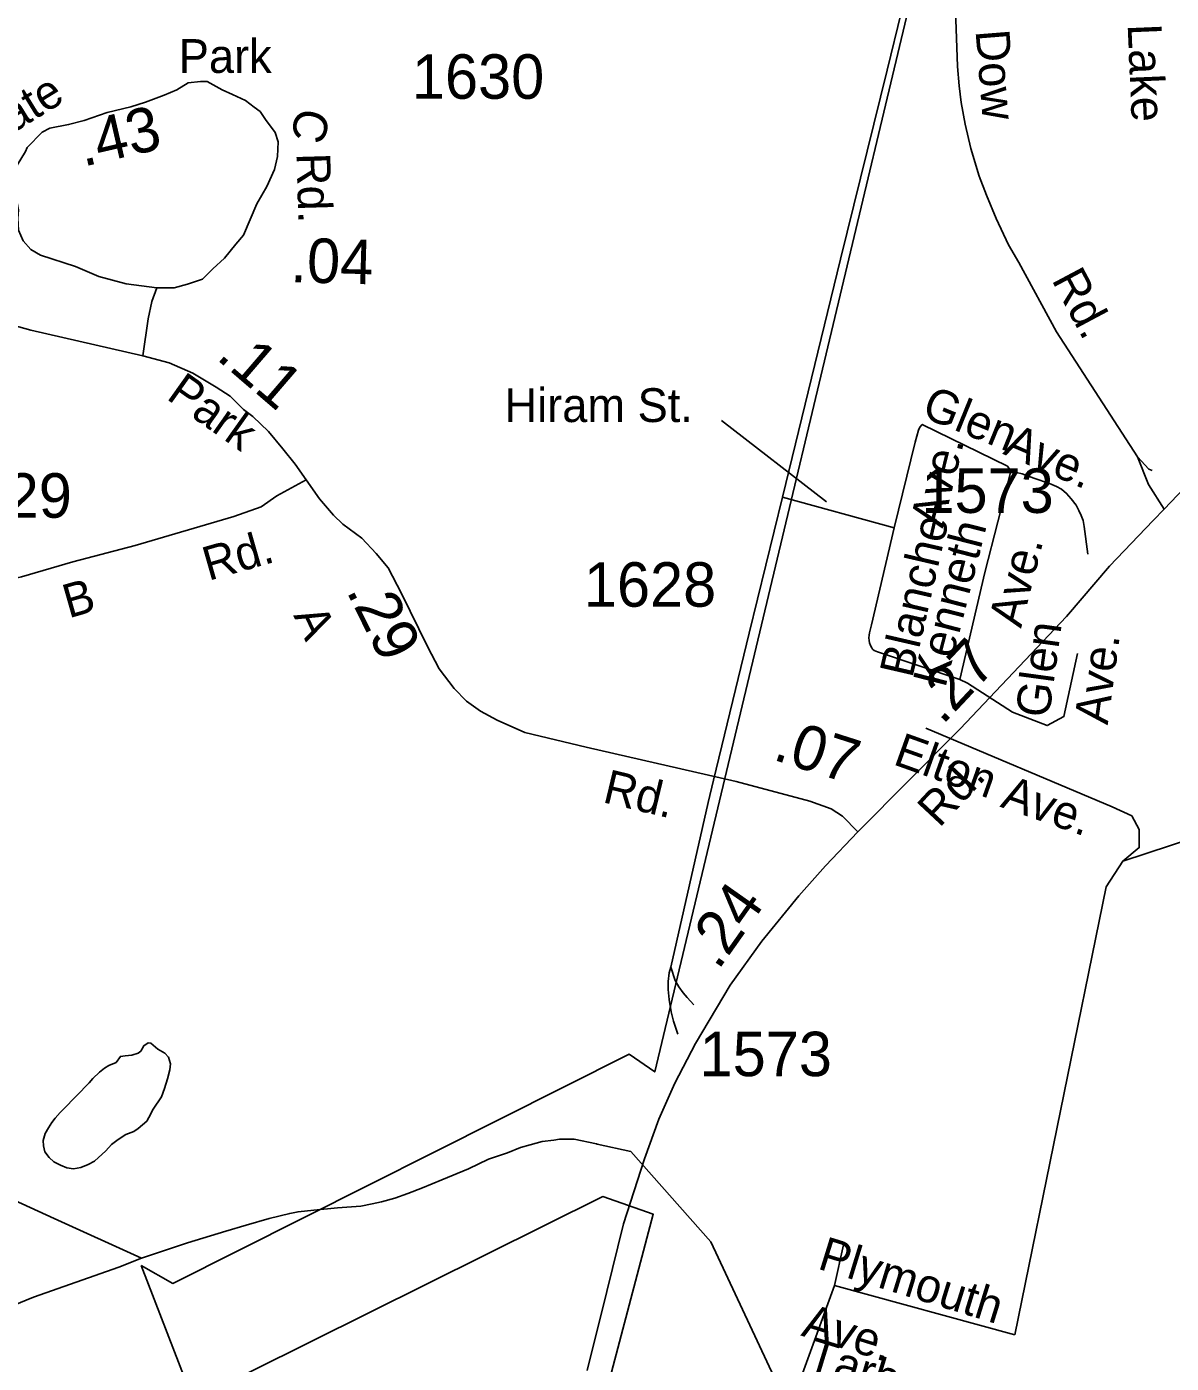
# Model space of a CAD drawing. Extents: x 2290055 to 2389491, y 66597 to 237875.
# Drawn here: x 2330030 to 2333247, y 107689 to 111445 of the extents above; entities that cross this region are included whole.
import ezdxf

# ---------------------------------------------------------------- set-up
doc = ezdxf.new("R2010")
doc.units = 0
for name, color, linetype in [('Exist Boundary Political City Limit New', 7, 'Continuous'), ('Exist Hydrographic Pond Under 1500 Sq Ft', 7, 'Continuous'), ('Exist Road Non-System Type 51', 7, 'Continuous'), ('Exist Road Non-System Type 51 Label', 7, 'Continuous'), ('Exist Road Primary Interstate Ramp 1 Lane Attributed', 7, 'Continuous'), ('Exist Road Primary US Label', 7, 'Continuous'), ('Exist Road Secondary Mileage Hundredths English Label', 7, 'Continuous'), ('Exist Road Secondary Type 51 Attributed', 7, 'Continuous'), ('Exist Road Secondary Type 51 Label', 7, 'Continuous'), ('Exist Road Secondary Type 51 Number Label', 7, 'Continuous'), ('Map Preparation Boundary City Limit Buffer Line', 7, 'Continuous')]:
    doc.layers.add(name, color=color, linetype=linetype)

msp = doc.modelspace()

# ---------------------------------------------------------------- linework, layer by layer
at = {"layer": 'Exist Boundary Political City Limit New'}
for points in [[(2330352.2, 107963.5), (2330441, 107913.5), (2331723, 108557.6), (2331795.2, 108507.7), (2332822, 112811.2), (2334428.5, 113377.6), (2334989.2, 113572), (2335533.8, 113689.2), (2336319, 114052.8), (2336557, 115038.5), (2336580.2, 115183.5), (2339245, 115328.5)], [(2331143, 105650.7), (2331791, 108107.9), (2331649.5, 108157.8), (2330498, 107585.9), (2330352.2, 107963.5)]]:
    msp.add_lwpolyline(points, dxfattribs=at)
at = {"layer": 'Exist Hydrographic Pond Under 1500 Sq Ft'}
msp.add_lwpolyline([(2330162, 108235.3), (2330143.2, 108238.6), (2330125, 108245.6), (2330106.7, 108254.9), (2330093.7, 108267), (2330081.2, 108283.8), (2330077, 108300.5), (2330076.5, 108315.6), (2330082.2, 108335.3), (2330091.2, 108350.5), (2330101, 108365.5), (2330110, 108377.6), (2330124, 108393.8), (2330134, 108402.9), (2330206.2, 108477.3), (2330216.5, 108489), (2330235.2, 108507.6), (2330248.5, 108518.1), (2330261, 108526.3), (2330281.5, 108534.8), (2330293.5, 108551.6), (2330306.7, 108553.4), (2330326, 108555.4), (2330343.5, 108560.8), (2330350.7, 108566.2), (2330359.7, 108581.5), (2330371.7, 108589.3), (2330378.7, 108588.3), (2330399.2, 108572.1), (2330418, 108560.9), (2330428.5, 108549), (2330434.5, 108530.7), (2330432.5, 108513.7), (2330426.2, 108488.5), (2330417.5, 108461.3), (2330408.7, 108438), (2330386, 108403.5), (2330373.5, 108380), (2330367.5, 108369.7), (2330343.7, 108349), (2330331.5, 108340.4), (2330308.7, 108331.9), (2330287.7, 108318.3), (2330268.7, 108303.8), (2330252.7, 108286.4), (2330221, 108256.9), (2330203, 108247.8), (2330182.7, 108239.1), (2330162, 108235.3)], dxfattribs=at)
at = {"layer": 'Exist Road Non-System Type 51'}
for p, q in [((2332154.7, 110123.1), (2332467.6, 110036.7)), ((2332652.2, 109610.4), (2332674.2, 109600.5)), ((2331633, 108305.2), (2331727.7, 108284.4))]:
    msp.add_line(p, q, dxfattribs=at)
for points in [[(2332154.7, 110123.1), (2332317.7, 110791.3), (2332448.1, 111322.9), (2332528.9, 111653.6)], [(2333226.4, 110089.2), (2333182.5, 110158), (2333151.5, 110236.5), (2332924.1, 110587.4), (2332818, 110782.4), (2332789.4, 110832.2), (2332754.7, 110906), (2332727.8, 110971.5), (2332707.3, 111025.2), (2332683.9, 111102.7), (2332667.7, 111171), (2332656.1, 111231.6), (2332650.7, 111278.7), (2332645.9, 111332.6), (2332640.3, 111490.9), (2332634.6, 111645)], [(2332467.6, 110036.7), (2332527.1, 110277.3), (2332536.6, 110311.5), (2332540.2, 110319.5), (2332546.8, 110327.3), (2332786.4, 110209.8), (2332795.8, 110196)], [(2332652.2, 109610.4), (2332723, 109911.2), (2332795.8, 110196)], [(2332795.8, 110196), (2332827.9, 110188.4), (2332860.2, 110176.6), (2332904.5, 110160.9), (2332924.5, 110153.2), (2332938.6, 110145.5), (2332952.5, 110133.6), (2332965.6, 110118.4), (2332979.1, 110099.9), (2332987.2, 110085.8), (2332994, 110071.3), (2332999.2, 110057), (2333001.8, 110040.1), (2333012.5, 109962.4)], [(2331960.7, 109327.9), (2332060.5, 109740.3), (2332154.7, 110123.1)], [(2332467.6, 110036.7), (2332404.6, 109763.8), (2332398.9, 109741.9), (2332397.5, 109734.9), (2332396.8, 109727.7), (2332397.7, 109720.2), (2332399, 109713.7), (2332401.6, 109706.5), (2332405.1, 109699.8), (2332407.6, 109695.9), (2332412, 109692.2), (2332421.3, 109688), (2332652.2, 109610.4)], [(2332674.2, 109600.5), (2332800.8, 109519.1), (2332898.3, 109480.9), (2332945, 109506.4), (2332983.5, 109683.4)], [(2327065.6, 109538.7), (2327556.6, 109263.6), (2327779.7, 109139.8), (2327842.6, 109102.3), (2327876.2, 109082.9), (2327953.4, 109039.4), (2328035.2, 109004.5), (2328097.6, 108977.1), (2328222.4, 108926.6), (2328561.7, 108785.7), (2328893.4, 108647.2), (2329331.3, 108445.8), (2329791.7, 108240.5), (2330107.2, 108095.7), (2330352.5, 107984.3)], [(2333110.4, 109099.8), (2333157, 109138), (2333157, 109189), (2333135.8, 109227.2), (2333080.7, 109252.6), (2332557.5, 109473.4)], [(2331840.2, 108801.8), (2331945.4, 109264.8), (2331960.7, 109327.9)], [(2332807.5, 107769.3), (2333063.7, 109027.7), (2333110.4, 109099.8), (2333381.8, 109189)], [(2331860.5, 108613.9), (2331847.8, 108650.8), (2331841.6, 108676.5), (2331835.3, 108711.7), (2331832.9, 108739.5), (2331832.6, 108761.5), (2331835.6, 108786.5), (2331840.2, 108801.8)], [(2331905.5, 108696.4), (2331886.6, 108716.7), (2331875.2, 108730), (2331862.8, 108746.9), (2331852.9, 108764.6), (2331840.2, 108801.8)], [(2330352.5, 107984.3), (2330482.1, 108027.5), (2330589.8, 108060.6), (2330646.9, 108077.3), (2330711.5, 108095.9), (2330769.3, 108110.4), (2330793.1, 108114.9), (2330837.2, 108119.3), (2330903.3, 108125.8), (2330969.1, 108130.4), (2331001, 108136.9), (2331027, 108143.2), (2331065, 108153.5), (2331100.9, 108166.1), (2331142.6, 108182.5), (2331196.5, 108205), (2331272.1, 108235.9), (2331327.9, 108262.4), (2331381.6, 108280.9), (2331417.5, 108295.4), (2331445.4, 108303.4), (2331479.2, 108312), (2331511.5, 108316.2), (2331527.2, 108318.5), (2331569.2, 108318.8), (2331631.4, 108305.5), (2331633, 108305.2)], [(2332130.5, 107650.4), (2331952.4, 108030.7), (2331727.7, 108284.4)], [(2332325.8, 108021.8), (2332300.3, 107907.3), (2332199.1, 107629.7)], [(2329808.7, 107776.4), (2330049.7, 107874.9), (2330288.9, 107959.5), (2330352.5, 107984.3)], [(2332807.5, 107769.3), (2332300.3, 107907.3)]]:
    msp.add_lwpolyline(points, dxfattribs=at)
at = {"layer": 'Exist Road Non-System Type 51 Label'}
msp.add_lwpolyline([(2331982.4, 110338.4), (2332277.8, 110109.8)], dxfattribs=at)
at = {"layer": 'Exist Road Primary Interstate Ramp 1 Lane Attributed'}
msp.add_lwpolyline([(2333193.1, 110197.8), (2333184.1, 110201.9), (2333151.5, 110236.5)], dxfattribs=at)
at = {"layer": 'Exist Road Secondary Type 51 Attributed'}
for points in [[(2330701.6, 111184.4), (2330686.1, 111206.1), (2330669.7, 111218.8), (2330645.1, 111237.7), (2330608.8, 111254.4), (2330579.8, 111267.7), (2330537.5, 111290.4), (2330518.6, 111291), (2330483.9, 111287.2), (2330452.3, 111267.7), (2330416.7, 111252.2), (2330364, 111233), (2330322.9, 111219.7), (2330256.7, 111203.9), (2330191.4, 111180.9), (2330147.8, 111169.5), (2330095.4, 111160.1), (2330073.3, 111148.7), (2330031.8, 111105.5)], [(2330395.8, 110711), (2330444.4, 110710.7), (2330482.3, 110721.4), (2330523.9, 110735.3), (2330553.4, 110764.4), (2330585.9, 110794.8), (2330618.3, 110833.7), (2330639.1, 110858.7), (2330677, 110946.7), (2330704.7, 110996.2), (2330726.4, 111043.9), (2330734.7, 111079.9), (2330736.6, 111121.6), (2330728.4, 111147.4), (2330701.6, 111184.4)], [(2330031.8, 111105.5), (2330026.6, 111094.2), (2330003.9, 111055.9), (2329995.1, 111021.9), (2330003, 110950.2), (2330006.8, 110930), (2330004.9, 110905.4), (2330006.8, 110872.6), (2330020.6, 110842.9), (2330041.5, 110818.3), (2330069.2, 110802.5), (2330167.5, 110771), (2330232.6, 110742.7), (2330309.7, 110721.8), (2330395.8, 110711)], [(2330356.4, 110519.5), (2330371.2, 110624.3), (2330381.9, 110672.2), (2330395.8, 110711)], [(2330356.4, 110519.5), (2330041.5, 110592.4), (2329963.8, 110613.2)], [(2330815.5, 110171.8), (2330784.6, 110215.9), (2330750.5, 110258.8), (2330710.1, 110307.4), (2330665.3, 110349.1), (2330639.1, 110369.6), (2330601.9, 110406.2), (2330562.8, 110432.1), (2330496.8, 110471.5), (2330430.5, 110500.6), (2330356.4, 110519.5)], [(2330815.5, 110171.8), (2330733.5, 110126.9), (2330689.5, 110095.3), (2330612.5, 110068.2), (2330335.5, 109987.1), (2330159.9, 109941.2), (2330015.3, 109899.3), (2329952, 109885), (2329919, 109881.2), (2329874, 109882.7), (2329811.3, 109892.5), (2329733.8, 109903.5), (2329658.7, 109933.2), (2329609.8, 109958.8), (2329516.4, 110023.1), (2329398.4, 110134.2), (2329273.1, 110255.1), (2329151.3, 110374.3)], [(2332366.2, 109182.3), (2332322.9, 109226.7), (2332290.7, 109247.5), (2332231.4, 109269), (2332023.9, 109323.5), (2331602.4, 109420.8), (2331430.5, 109461.4), (2331352.3, 109496.2), (2331305.6, 109521.4), (2331265.8, 109549.2), (2331231.1, 109585.1), (2331189.4, 109640.7), (2331156.6, 109703.2), (2331083.4, 109852.1), (2331045.9, 109924.4), (2331012.4, 109964.1), (2330972, 110007.7), (2330919, 110047.4), (2330892.5, 110072.7), (2330852.8, 110118.1), (2330815.5, 110171.8)], [(2333319.5, 110179.9), (2333302.1, 110167.6), (2333226.4, 110089.2)], [(2333226.4, 110089.2), (2333196, 110057.7)], [(2333196, 110057.7), (2333072.8, 109929), (2332951.9, 109787.7), (2332653.2, 109471.9), (2332366.2, 109182.3)], [(2332366.2, 109182.3), (2332275, 109086.6), (2332200.5, 109002.6), (2332095.7, 108875.1), (2332007.4, 108751.4), (2331910.2, 108588), (2331851.5, 108476.3), (2331806.5, 108375.3), (2331766, 108263.8), (2331707.6, 108080.6), (2331660.3, 107891.2), (2331605.3, 107669.1)]]:
    msp.add_lwpolyline(points, dxfattribs=at)
at = {"layer": 'Map Preparation Boundary City Limit Buffer Line'}
for points in [[(2330352.2, 107963.5), (2330441, 107913.5), (2331723, 108557.6), (2331795.2, 108507.7), (2332822, 112811.2), (2334428.5, 113377.6), (2334989.2, 113572), (2335533.8, 113689.2), (2336319, 114052.8), (2336557, 115038.5), (2336580.2, 115183.5), (2339245, 115328.5)], [(2331143, 105650.7), (2331791, 108107.9), (2331649.5, 108157.8), (2330498, 107585.9), (2330352.2, 107963.5)]]:
    msp.add_lwpolyline(points, dxfattribs=at)

# ---------------------------------------------------------------- texts
at = {"layer": 'Exist Road Non-System Type 51 Label'}
for s, rotation, p in [('Dow', 274.58, (2332696.6, 111433.3)), ('Rd.', 298.0005, (2332909.4, 110733.9)), ('Glen ', 337.8745, (2332541.3, 110350.3)), ('Ave.', 336.6384, (2332771.1, 110245)), ('Ave.', 76.1271, (2332604.2, 110033.7)), ('Blanche', 76.9872, (2332518.9, 109612.3)), ('Kenneth', 75.665, (2332611.6, 109584.8)), ('Ave.', 75.665, (2332824.5, 109752.8)), ('Glen', 82.2373, (2332902.8, 109500)), ('Ave.', 82.2373, (2333068.1, 109481.3)), ('Elton', 340.3222, (2332461.9, 109373.1)), ('Ave.', 340.6763, (2332763.5, 109253.4)), ('Plymouth', 342.8158, (2332249.9, 107955.8)), ('Ave.', 342.8158, (2332203.9, 107767.5)), ('Tarboro', 342.9494, (2332216.9, 107672.1))]:
    msp.add_text(s, height=95, rotation=rotation, dxfattribs=at).set_placement(p)
msp.add_text('Hiram St.', height=95, dxfattribs=at).set_placement((2331373, 110333.9))
at = {"layer": 'Exist Road Primary US Label'}
msp.add_text('Lake', height=95, rotation=272.4275, dxfattribs=at).set_placement((2333124.1, 111451))
at = {"layer": 'Exist Road Secondary Mileage Hundredths English Label'}
for s, rotation, p in [('.43', 13.0039, (2330189.1, 111051.1)), ('.04', 358.3834, (2330770.2, 110727.2)), ('.11', 319.3253, (2330559.9, 110513)), ('.29', 296.5475, (2330927.1, 109859.7)), ('.27', 46.8463, (2332603.6, 109480.4)), ('.07', 342.2866, (2332123.7, 109386.4)), ('.24', 54.8405, (2331973.4, 108791.2))]:
    msp.add_text(s, height=125, rotation=rotation, dxfattribs=at).set_placement(p)
at = {"layer": 'Exist Road Secondary Type 51 Label'}
msp.add_text('Park', height=95, dxfattribs=at).set_placement((2330457.6, 111314.8))
for s, rotation, p in [('State ', 31.6269, (2329889.2, 111081.9)), ('C', 255.4252, (2330793.4, 111222.1)), ('Rd.', 271.6752, (2330788.1, 111089)), ('Park', 324.6291, (2330419.8, 110400.6)), ('Rd.', 15.9831, (2330541.1, 109887.4)), ('B', 15.9574, (2330148, 109781.9)), ('A', 295.3601, (2330778.9, 109790.5)), ('Rd.', 47.0058, (2332595, 109191.7)), ('Rd.', 346.5491, (2331645.7, 109266.3))]:
    msp.add_text(s, height=95, rotation=rotation, dxfattribs=at).set_placement(p)
at = {"layer": 'Exist Road Secondary Type 51 Number Label'}
for s, p in [('1630', (2331112.8, 111242.2)), ('1629', (2329785.3, 110065.1)), ('1573', (2332544.6, 110078.5)), ('1628', (2331596.1, 109815)), ('1573', (2331921.3, 108495.9))]:
    msp.add_text(s, height=125, dxfattribs=at).set_placement(p)

doc.saveas('drawing.dxf')
